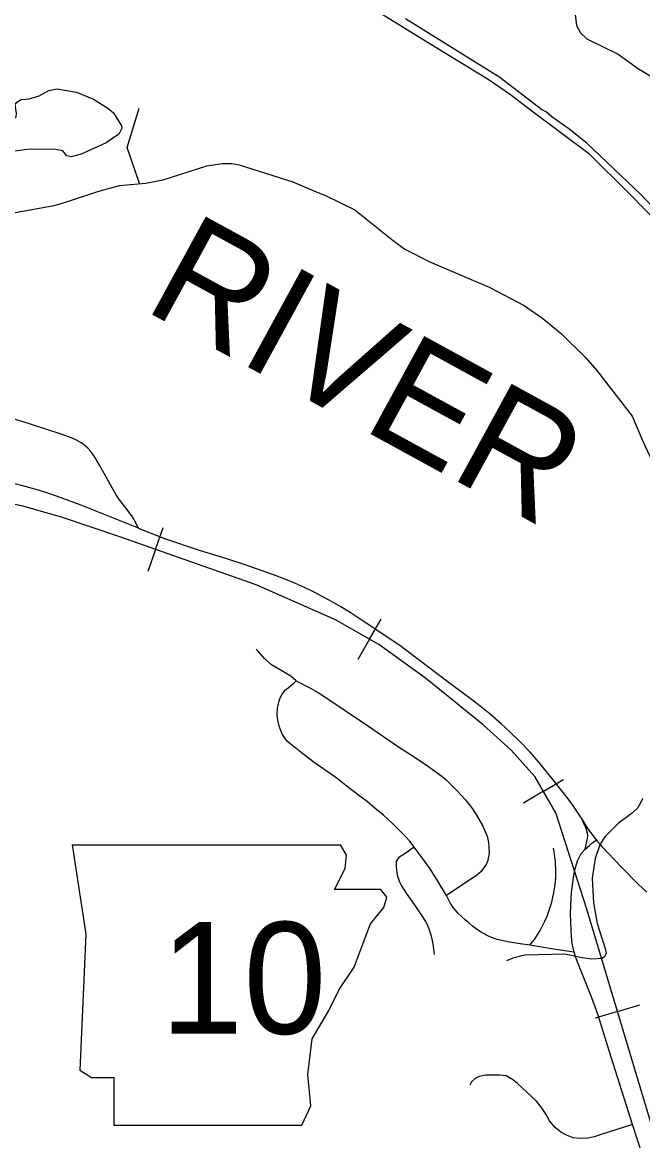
# Model space of a CAD drawing. Extents: x -19 to 366, y -4 to 359.
# Drawn here: x 152.285 to 152.951, y 192.954 to 194.154 of the extents above; entities that cross this region are included whole.
import ezdxf

# ---------------------------------------------------------------- set-up
doc = ezdxf.new("R2010")
doc.units = 0
for name, color, linetype in [('Level 21', 7, 'Continuous'), ('Level 33', 7, 'Continuous'), ('Level 35', 7, 'Continuous'), ('Level 40', 7, 'Continuous'), ('Level 60', 7, 'Continuous'), ('Level 9', 7, 'Continuous')]:
    doc.layers.add(name, color=color, linetype=linetype)

msp = doc.modelspace()

# ---------------------------------------------------------------- linework, layer by layer
at = {"layer": 'Level 21'}
for p, q in [((152.3386, 193.2714), (152.353, 193.1753)), ((152.6333, 193.2602), (152.6267, 193.2713)), ((152.6317, 193.2458), (152.6333, 193.2602)), ((152.6205, 193.2234), (152.6317, 193.2458)), ((152.6702, 193.2234), (152.6205, 193.2234)), ((152.6766, 193.2153), (152.6702, 193.2234)), ((152.6734, 193.2041), (152.6766, 193.2153)), ((152.659, 193.1865), (152.6734, 193.2041)), ((152.651, 193.1657), (152.659, 193.1865)), ((152.353, 193.1753), (152.3466, 193.0295)), ((152.6414, 193.14), (152.651, 193.1657)), ((152.6253, 193.116), (152.6414, 193.14)), ((152.6141, 193.0936), (152.6253, 193.116)), ((152.5965, 193.0631), (152.6141, 193.0936)), ((152.5917, 193.0247), (152.5965, 193.0631)), ((152.3466, 193.0295), (152.3594, 193.0215)), ((152.3594, 193.0215), (152.3834, 193.0215)), ((152.3834, 193.0215), (152.3834, 192.9702)), ((152.5949, 192.9911), (152.5917, 193.0247)), ((152.5853, 192.9702), (152.5949, 192.9911)), ((152.3834, 192.9702), (152.5853, 192.9702))]:
    msp.add_line(p, q, dxfattribs=at)
msp.add_lwpolyline([(152.3386, 193.2714), (152.6267, 193.2713)], dxfattribs=at)
at = {"layer": 'Level 33'}
for points in [[(152.4096, 193.6112), (152.3471, 193.6363), (152.3226, 193.6453), (152.3124, 193.6488), (152.3022, 193.652), (152.2841, 193.6572), (152.2724, 193.66), (152.2607, 193.6626), (152.2242, 193.6701), (152.0391, 193.7048), (152.0079, 193.7106), (151.8833, 193.7343), (151.8357, 193.743), (151.7021, 193.7686), (151.6796, 193.7732)], [(152.4096, 193.6112), (152.4052, 193.6202), (152.4032, 193.6237), (152.3973, 193.6316), (152.3933, 193.6366), (152.3895, 193.6418), (152.3859, 193.6471), (152.3813, 193.6546), (152.3743, 193.6677), (152.3679, 193.679), (152.363, 193.6875), (152.3606, 193.6909), (152.358, 193.6941), (152.3552, 193.6971), (152.353, 193.6992), (152.3507, 193.7011), (152.3482, 193.7029), (152.3457, 193.7046), (152.343, 193.706), (152.3402, 193.7073), (152.3374, 193.7085), (152.3277, 193.712), (152.2926, 193.7235), (152.2739, 193.7292)], [(152.8856, 193.3001), (152.883, 193.3041), (152.8756, 193.3149), (152.87, 193.3224), (152.8553, 193.341), (152.838, 193.3624), (152.8301, 193.3712), (152.8195, 193.3821), (152.8089, 193.3925), (152.7994, 193.4013), (152.7876, 193.4115), (152.7731, 193.4231), (152.759, 193.4339), (152.7411, 193.4472), (152.7129, 193.4686), (152.6965, 193.4808), (152.6904, 193.4852), (152.6502, 193.5123), (152.6371, 193.5207), (152.6272, 193.5268), (152.6179, 193.5322), (152.6079, 193.5377), (152.5985, 193.5425), (152.588, 193.5476), (152.5785, 193.5518), (152.5679, 193.5563), (152.5547, 193.5614), (152.5253, 193.5716), (152.5035, 193.5788), (152.4754, 193.5875), (152.4381, 193.6), (152.4109, 193.6106), (152.4096, 193.6112)], [(152.5791, 193.4473), (152.5733, 193.4523), (152.5528, 193.4646), (152.5451, 193.4713), (152.5379, 193.4796), (152.5361, 193.4813)], [(152.7061, 193.2688), (152.7012, 193.2752), (152.6965, 193.2803), (152.6835, 193.2934), (152.6777, 193.2989), (152.6729, 193.3031), (152.6636, 193.3108), (152.6553, 193.3178), (152.6505, 193.3216), (152.6324, 193.335), (152.6216, 193.3435), (152.5985, 193.3598), (152.5864, 193.3691), (152.5721, 193.3804), (152.5694, 193.3828), (152.5673, 193.3854), (152.5646, 193.3897), (152.563, 193.393), (152.5609, 193.3986), (152.5597, 193.4036), (152.5591, 193.4073), (152.5589, 193.4119), (152.5592, 193.4178), (152.56, 193.4229), (152.5608, 193.4261), (152.562, 193.429), (152.5639, 193.4325), (152.5662, 193.4358), (152.5678, 193.4376), (152.5689, 193.4386), (152.5767, 193.4449), (152.5791, 193.4473)], [(152.5791, 193.4473), (152.5947, 193.4396), (152.5996, 193.4367), (152.6055, 193.433), (152.6559, 193.3994), (152.6892, 193.3767), (152.7069, 193.3652), (152.7214, 193.3553), (152.7308, 193.3486), (152.7355, 193.3451), (152.7398, 193.3414), (152.7451, 193.3365), (152.7519, 193.3297), (152.7565, 193.3247), (152.7612, 193.3195), (152.765, 193.3148), (152.7686, 193.3099), (152.7729, 193.3032), (152.7795, 193.292), (152.7823, 193.2858), (152.7842, 193.2806), (152.785, 193.2775), (152.7857, 193.2735), (152.7862, 193.2705), (152.7863, 193.2675), (152.7864, 193.2634), (152.7861, 193.2601), (152.7856, 193.2569), (152.785, 193.2545), (152.7835, 193.2508), (152.7813, 193.2472), (152.7778, 193.2428), (152.775, 193.2401), (152.7725, 193.2382), (152.7678, 193.2353), (152.7406, 193.2168)], [(152.8895, 193.2667), (152.8923, 193.2782), (152.8926, 193.2814), (152.8923, 193.2839), (152.8908, 193.2887), (152.8887, 193.2935), (152.8856, 193.3001)], [(152.9017, 193.2767), (152.8936, 193.2875), (152.8856, 193.3001)], [(152.8895, 193.2667), (152.8943, 193.2707), (152.8969, 193.273), (152.8988, 193.2746), (152.9017, 193.2767)], [(152.9559, 193.2206), (152.9471, 193.2289), (152.9284, 193.2477), (152.9086, 193.2684), (152.9061, 193.2712), (152.9032, 193.2747), (152.9017, 193.2767)], [(152.7061, 193.2688), (152.6964, 193.2621), (152.6895, 193.2576), (152.688, 193.256), (152.6871, 193.2542), (152.6867, 193.2524), (152.6866, 193.2478), (152.6868, 193.2449), (152.6873, 193.2412), (152.6882, 193.2377), (152.6894, 193.2339), (152.6903, 193.2316), (152.6923, 193.2274)], [(152.7406, 193.2168), (152.7314, 193.2324), (152.7232, 193.2454), (152.7147, 193.2575), (152.7061, 193.2688)], [(152.8303, 193.1634), (152.8331, 193.167), (152.8351, 193.1698), (152.837, 193.1726), (152.8406, 193.1784), (152.8423, 193.1813), (152.845, 193.1864), (152.8464, 193.1895), (152.8487, 193.1947), (152.8499, 193.1978), (152.8511, 193.201), (152.8515, 193.2021), (152.8529, 193.2065), (152.8538, 193.2097), (152.8551, 193.2153), (152.856, 193.2197), (152.8568, 193.2242), (152.8574, 193.2287), (152.8577, 193.2321), (152.858, 193.2367), (152.8581, 193.2401), (152.8582, 193.2423), (152.8581, 193.2457), (152.8579, 193.2503), (152.8577, 193.2537), (152.8572, 193.2582), (152.8567, 193.2616), (152.8564, 193.2638), (152.8557, 193.2677)], [(152.8779, 193.1559), (152.8764, 193.1622), (152.8758, 193.1659), (152.875, 193.173), (152.8745, 193.1802), (152.8741, 193.1888), (152.874, 193.1973), (152.8741, 193.2058), (152.8745, 193.2144), (152.8749, 193.2196), (152.8756, 193.2254), (152.8771, 193.2361), (152.8785, 193.2446), (152.8816, 193.2542), (152.8854, 193.2619), (152.8895, 193.2667)], [(152.6923, 193.2274), (152.6972, 193.2195), (152.706, 193.2072), (152.7136, 193.1961), (152.7181, 193.1889), (152.7203, 193.1849), (152.7218, 193.1811), (152.7238, 193.1746), (152.725, 193.1701), (152.726, 193.1649), (152.7275, 193.1535)], [(152.8303, 193.1634), (152.82, 193.1651), (152.8063, 193.1672), (152.8049, 193.1674), (152.8016, 193.1681), (152.7983, 193.1689), (152.795, 193.1698), (152.792, 193.1707), (152.7892, 193.1718), (152.7864, 193.173), (152.7836, 193.1743), (152.7818, 193.1753), (152.7778, 193.1777), (152.7739, 193.1802), (152.7701, 193.1829), (152.7685, 193.184), (152.7645, 193.1874), (152.7606, 193.1909), (152.7568, 193.1944), (152.753, 193.1981), (152.7524, 193.1987), (152.7501, 193.2014), (152.748, 193.2042), (152.7459, 193.207), (152.7451, 193.2081), (152.7447, 193.2089), (152.7406, 193.2168)], [(152.8779, 193.1559), (152.8555, 193.1593), (152.8303, 193.1634)], [(152.9407, 192.971), (152.9156, 193.05), (152.9036, 193.0884), (152.8968, 193.1071), (152.8962, 193.1087), (152.8824, 193.1428), (152.8797, 193.1502), (152.8779, 193.1559)], [(152.9407, 192.971), (152.9069, 192.9602), (152.8995, 192.9579), (152.8929, 192.9562), (152.8844, 192.9558), (152.8768, 192.9568), (152.8695, 192.9595), (152.8635, 192.9626), (152.8574, 192.9677), (152.8514, 192.9749), (152.8477, 192.9817), (152.8429, 192.9894), (152.8374, 192.996), (152.8169, 193.015), (152.8115, 193.0192), (152.8049, 193.0231), (152.7983, 193.0239), (152.7887, 193.0239), (152.7829, 193.0239), (152.7757, 193.0226), (152.7713, 193.0203), (152.7676, 193.0167), (152.7658, 193.0131)], [(152.9726, 192.871), (152.9619, 192.9051), (152.9407, 192.971)]]:
    msp.add_lwpolyline(points, dxfattribs=at)
at = {"layer": 'Level 35'}
for points in [[(152.9518, 193.321), (152.9458, 193.3107), (152.9391, 193.3046), (152.9253, 193.2944), (152.9109, 193.2799), (152.9056, 193.2713), (152.9003, 193.2565), (152.8972, 193.2357), (152.8986, 193.2092), (152.9026, 193.187), (152.9113, 193.1599), (152.9123, 193.1552), (152.9104, 193.1512), (152.9078, 193.1494), (152.897, 193.1486)], [(152.897, 193.1486), (152.8864, 193.1498), (152.8678, 193.1539), (152.8244, 193.153), (152.8119, 193.1496), (152.805, 193.1466)]]:
    msp.add_lwpolyline(points, dxfattribs=at)
at = {"layer": 'Level 40'}
for p, q in [((152.4279, 193.5885), (152.4362, 193.6121)), ((152.4279, 193.5885), (152.4196, 193.5649)), ((152.658, 193.4921), (152.6704, 193.5137)), ((152.658, 193.4921), (152.6455, 193.4704)), ((152.8449, 193.3288), (152.8665, 193.3413)), ((152.8449, 193.3288), (152.8233, 193.3162)), ((152.9243, 193.0924), (152.9004, 193.0852)), ((152.9243, 193.0924), (152.9483, 193.0996))]:
    msp.add_line(p, q, dxfattribs=at)
msp.add_lwpolyline([(153.4635, 192.1686), (153.188, 192.3794), (153.1464, 192.4196), (153.1246, 192.4499), (153.1055, 192.4908), (153.0788, 192.5676), (152.9717, 192.935), (152.8913, 193.2022), (152.8582, 193.3058), (152.8357, 193.3446), (152.8103, 193.3728), (152.78, 193.4003), (152.718, 193.4504), (152.6679, 193.4863), (152.6214, 193.5131), (152.5362, 193.5505), (152.3896, 193.602), (152.3269, 193.6231), (152.2853, 193.6351), (152.2473, 193.6428)], dxfattribs=at)
msp.add_lwpolyline([(153.4635, 192.1686), (153.188, 192.3794), (153.1464, 192.4196), (153.1246, 192.4499), (153.1055, 192.4908), (153.0788, 192.5676), (152.9717, 192.935), (152.8913, 193.2022), (152.8582, 193.3058), (152.8357, 193.3446), (152.8103, 193.3728), (152.78, 193.4003), (152.718, 193.4504), (152.6679, 193.4863), (152.6214, 193.5131), (152.5362, 193.5505), (152.3896, 193.602), (152.3269, 193.6231), (152.2853, 193.6351), (152.2473, 193.6428)], dxfattribs=at)
at = {"layer": 'Level 60'}
for points in [[(156.5095, 189.3937), (156.4476, 191.6563), (156.2114, 200.2762), (155.9745, 208.8963), (155.7368, 217.5164), (155.4984, 226.1367), (155.2592, 234.7572), (155.0193, 243.3778), (154.7787, 251.9985), (154.5373, 260.6194), (154.2952, 269.2404), (154.0523, 277.8615), (153.8087, 286.4828), (153.5644, 295.1042), (153.3193, 303.7258), (153.0735, 312.3475), (152.827, 320.9694), (152.5798, 329.5914), (152.3318, 338.2135), (152.0831, 346.8358)], [(154.1159, 1.8709), (153.9063, 10.4874), (153.696, 19.1041), (153.485, 27.7209), (153.2733, 36.3378), (153.0608, 44.9549), (152.8476, 53.5721), (152.6337, 62.1894), (152.419, 70.8069), (152.2036, 79.4245), (151.9875, 88.0422), (151.7707, 96.6601), (151.5531, 105.2782), (151.3348, 113.8963), (151.1158, 122.5147), (150.8961, 131.1331), (150.6757, 139.7517), (150.4545, 148.3704), (150.2326, 156.9893), (150.0101, 165.6083), (149.7867, 174.2275), (149.5627, 182.8468), (149.338, 191.4662), (149.1125, 200.0858), (148.8864, 208.7055), (148.6595, 217.3254), (148.4319, 225.9454), (148.2037, 234.5655), (147.9747, 243.1858), (147.745, 251.8063), (147.5146, 260.4269), (147.2835, 269.0476), (147.0517, 277.6685), (146.8191, 286.2895), (146.5859, 294.9106), (146.352, 303.5319), (146.1174, 312.1534), (145.8821, 320.775), (145.6461, 329.3967), (145.4094, 338.0186), (145.172, 346.6406)], [(0, 189.5162), (7.1121, 189.5206), (14.2243, 189.5339), (21.3364, 189.556), (28.4484, 189.5869), (35.5605, 189.6267), (42.6725, 189.6754), (49.7844, 189.7329), (56.8962, 189.7992), (64.0079, 189.8744), (71.1196, 189.9584), (78.2311, 190.0512), (85.3425, 190.1529), (92.4538, 190.2635), (99.5649, 190.3829), (106.6759, 190.5111), (113.7867, 190.6482), (120.8974, 190.7941), (128.0078, 190.9489), (135.1181, 191.1125), (142.2282, 191.2849), (149.338, 191.4662), (156.4476, 191.6563), (163.5569, 191.8553), (170.666, 192.0631), (177.7749, 192.2798), (184.8835, 192.5053), (191.9917, 192.7396), (199.0997, 192.9828), (206.2074, 193.2348), (213.3147, 193.4956), (220.4218, 193.7653), (227.5285, 194.0438), (234.6348, 194.3312), (241.7408, 194.6274), (248.8464, 194.9324), (255.9516, 195.2463), (263.0564, 195.569), (270.1608, 195.9005), (277.2648, 196.2409), (284.3683, 196.5901), (291.4715, 196.9481), (298.5741, 197.315), (305.6763, 197.6907), (312.7781, 198.0753), (319.8793, 198.4686), (326.9801, 198.8708), (334.0804, 199.2818), (341.1801, 199.7017)]]:
    msp.add_spline(points, degree=3, dxfattribs=at)
at = {"layer": 'Level 9'}
for points in [[(152.6012, 194.2006), (152.6455, 194.1799), (152.7237, 194.1311), (152.7854, 194.0934), (152.8094, 194.0771), (152.8323, 194.0596), (152.8932, 194.0141), (152.9374, 193.9704), (152.9731, 193.9337), (152.9939, 193.9105), (153.0132, 193.8909), (153.0329, 193.8692), (153.0658, 193.8322), (153.0794, 193.8137), (153.1025, 193.7858), (153.1196, 193.7592), (153.1309, 193.7452), (153.1356, 193.7434), (153.1364, 193.7451), (153.1346, 193.7513), (153.1262, 193.763), (153.1078, 193.7874), (153.0873, 193.8178)], [(152.8797, 194.168), (152.8784, 194.1659), (152.8802, 194.1511), (152.8848, 194.1432), (152.8915, 194.1369), (152.925, 194.1203), (152.9469, 194.1045)], [(153.0873, 193.8178), (153.0701, 193.8401), (153.0468, 193.8642), (153.0271, 193.8847), (152.9952, 193.9215), (152.9497, 193.9692), (152.8916, 194.0247), (152.872, 194.0402), (152.8537, 194.0531), (152.8482, 194.058), (152.8429, 194.061), (152.7979, 194.0954), (152.6968, 194.1584)], [(152.9469, 194.1045), (152.9916, 194.0781)], [(152.2932, 194.0184), (152.2682, 194.015), (152.265, 194.0161), (152.2631, 194.0193), (152.2649, 194.0249), (152.2645, 194.0285), (152.2584, 194.0349), (152.2574, 194.0392), (152.26, 194.0468), (152.2632, 194.0493), (152.2747, 194.0508), (152.2783, 194.0529), (152.2788, 194.0567), (152.2773, 194.0662), (152.2789, 194.0688), (152.2835, 194.0717), (152.2924, 194.0723), (152.3031, 194.0755), (152.3135, 194.0812), (152.3222, 194.0832), (152.3431, 194.0796), (152.3613, 194.0721)], [(152.3613, 194.0721), (152.3767, 194.0622), (152.3828, 194.0575), (152.3915, 194.0435), (152.3917, 194.041), (152.3885, 194.0344), (152.3751, 194.0251), (152.3481, 194.0128), (152.3374, 194.01), (152.3326, 194.011), (152.3284, 194.0164), (152.321, 194.0181), (152.2932, 194.0184)], [(152.4107, 193.9814), (152.3975, 194.0202), (152.4104, 194.0624)], [(152.2441, 193.9457), (152.2633, 193.9478), (152.3192, 193.9579), (152.3304, 193.961), (152.3659, 193.973), (152.3895, 193.9793), (152.4173, 193.9818), (152.4361, 193.9854), (152.4833, 194.0005), (152.4996, 194.0031), (152.5102, 194.0028), (152.518, 194.0016), (152.5757, 193.9834), (152.5981, 193.9735)], [(152.5981, 193.9735), (152.6114, 193.9681), (152.6422, 193.9533), (152.6834, 193.9201), (152.696, 193.911), (152.7228, 193.8972), (152.7865, 193.87), (152.824, 193.8503), (152.8441, 193.8366), (152.8644, 193.8201), (152.8901, 193.7946), (152.9022, 193.7807), (152.9403, 193.7318), (152.9513, 193.7055), (152.9798, 193.6444)]]:
    msp.add_lwpolyline(points, dxfattribs=at)

# ---------------------------------------------------------------- texts
at = {"layer": 'Level 21'}
msp.add_text('10', height=0.12, dxfattribs=at).set_placement((152.4332, 193.0684))
at = {"layer": 'Level 9'}
msp.add_text('RIVER', height=0.12, rotation=331.3391, dxfattribs=at).set_placement((152.4129, 193.847))

doc.saveas('drawing.dxf')
